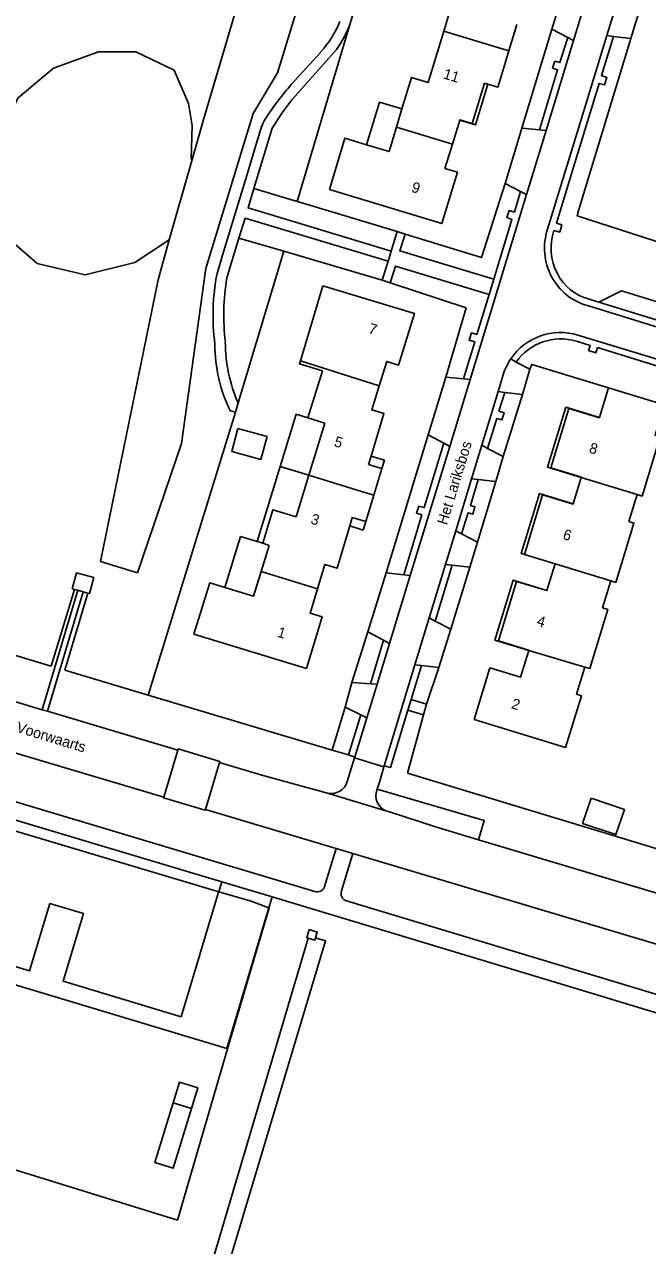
# Model space of a CAD drawing. Extents: x 194485 to 197793, y 468269 to 470822.
# Drawn here: x 197453.2 to 197524, y 468733.3 to 468872 of the extents above; entities that cross this region are included whole.
import ezdxf

# ---------------------------------------------------------------- set-up
doc = ezdxf.new("R2010")
doc.units = 0
for name, color, linetype in [('BGT begrenzing pand op maaiveld onder overbouw', 7, 'Continuous'), ('BGT grensvlak begroeid terreindeel', 7, 'Continuous'), ('BGT grensvlak begroeid terreindeel LR', 7, 'Continuous'), ('BGT grensvlak gebouwinstallatie plus 1', 7, 'Continuous'), ('BGT grensvlak onbegroeid terreindeel', 7, 'Continuous'), ('BGT grensvlak overig bouwwerk', 7, 'Continuous'), ('BGT grensvlak overig bouwwerk uitbreiding populatie', 7, 'Continuous'), ('BGT grensvlak pand deel overbouw', 7, 'Continuous'), ('BGT grensvlak pand op maaiveld', 7, 'Continuous'), ('BGT grensvlak pand op maaiveld LR', 7, 'Continuous'), ('BGT grensvlak wegdeel', 7, 'Continuous'), ('BGT lijnelement scheiding hek', 7, 'Continuous'), ('BGT tekst huisnummerreeks', 7, 'Continuous'), ('BGT tekst openbare ruimte label weg', 7, 'Continuous')]:
    doc.layers.add(name, color=color, linetype=linetype)

msp = doc.modelspace()

# ---------------------------------------------------------------- linework, layer by layer
at = {"layer": 'BGT begrenzing pand op maaiveld onder overbouw'}
msp.add_line((197505.47, 468865.33), (197505.85, 468865.22), dxfattribs=at)
for points in [[(197502.67, 468861.14), (197502.68, 468861.17), (197504.07, 468860.74), (197505.47, 468865.33)], [(197518.56, 468827.35), (197518.56, 468827.33), (197515.07, 468828.37), (197513.02, 468821.62), (197516.5, 468820.57), (197516.49, 468820.53)], [(197515.58, 468817.54), (197515.57, 468817.51), (197512.09, 468818.57), (197510.04, 468811.79), (197513.52, 468810.74), (197513.51, 468810.72)], [(197512.59, 468807.71), (197512.59, 468807.69), (197509.12, 468808.74), (197507.06, 468801.98), (197510.52, 468800.92), (197510.52, 468800.9)]]:
    msp.add_lwpolyline(points, dxfattribs=at)
at = {"layer": 'BGT grensvlak begroeid terreindeel'}
for p, q in [((197495.23, 468909.57), (197481.95, 468866.53)), ((197482.35, 468890.81), (197473.56, 468861.32)), ((197481.95, 468866.53), (197479.2, 468861.9)), ((197479.2, 468861.9), (197473.79, 468844.29)), ((197473.56, 468861.32), (197472.25, 468856.68)), ((197484.18, 468851.9), (197479.27, 468853.37)), ((197469.65, 468847.54), (197468.37, 468843.01)), ((197482.66, 468846.25), (197477.57, 468847.74)), ((197473.79, 468844.29), (197471.03, 468824.41)), ((197468.37, 468843.01), (197461.82, 468811)), ((197471.03, 468824.41), (197466.04, 468809.69)), ((197461.82, 468811), (197466.04, 468809.69)), ((197456.22, 468799.11), (197422.58, 468809.17)), ((197458.88, 468807.83), (197456.22, 468799.11)), ((197460.39, 468807.41), (197457.77, 468798.65)), ((197467.23, 468795.82), (197457.77, 468798.65)), ((197480.99, 468771.66), (197476.27, 468755.63)), ((197480.97, 468771.66), (197480.99, 468771.66)), ((197393.18, 468760.06), (197470.6, 468736.17)), ((197476.27, 468755.63), (197470.6, 468736.17))]:
    msp.add_line(p, q, dxfattribs=at)
for points in [[(197472.25, 468856.68), (197472.15, 468856.71), (197472.26, 468860.51), (197471.83, 468863.02), (197470.2, 468866.82), (197465.85, 468868.89), (197461.6, 468868.89), (197456.49, 468867.04), (197452.47, 468863.67), (197449.64, 468858.34), (197448.77, 468852.9), (197450.51, 468848.44), (197454.64, 468844.85), (197460.08, 468843.55), (197465.74, 468844.96), (197469.65, 468847.54)], [(197486.28, 468768.23), (197487.42, 468767.91), (197475.55, 468728.34), (197473.76, 468728.84), (197485.44, 468768.2)]]:
    msp.add_lwpolyline(points, dxfattribs=at)
at = {"layer": 'BGT grensvlak begroeid terreindeel LR'}
for p, q in [((197472.25, 468856.68), (197469.65, 468847.54)), ((197488.16, 468789.56), (197490.04, 468789.02))]:
    msp.add_line(p, q, dxfattribs=at)
at = {"layer": 'BGT grensvlak gebouwinstallatie plus 1'}
for p, q in [((197482.26, 468821.8), (197484.08, 468827.72)), ((197484.08, 468827.72), (197485.4, 468827.31)), ((197494.12, 468822.51), (197492.6, 468822.97)), ((197479.64, 468813.25), (197482.26, 468821.8)), ((197485.51, 468820.8), (197482.26, 468821.8)), ((197493.83, 468821.55), (197494.12, 468822.51)), ((197490.18, 468815.03), (197491.71, 468814.56)), ((197492, 468815.52), (197491.71, 468814.56)), ((197475.98, 468808.04), (197477.75, 468813.83)), ((197477.75, 468813.83), (197479.64, 468813.25)), ((197479.64, 468813.25), (197480.27, 468813.06))]:
    msp.add_line(p, q, dxfattribs=at)
for points in [[(197496.1, 468862.41), (197493.53, 468863.18), (197492.08, 468858.35)], [(197470.09, 468749.48), (197468.02, 468742.7), (197470.1, 468742.06), (197472.17, 468748.85)]]:
    msp.add_lwpolyline(points, dxfattribs=at)
at = {"layer": 'BGT grensvlak onbegroeid terreindeel'}
for p, q in [((197490.19, 468872.01), (197484.18, 468851.9)), ((197513.14, 468871.46), (197509.72, 468860.22)), ((197482.66, 468846.25), (197477.48, 468829.01)), ((197493.87, 468842.97), (197482.66, 468846.25)), ((197509.79, 468829.98), (197507.62, 468822.91)), ((197477.16, 468827.96), (197467.23, 468795.82)), ((197499.08, 468825.39), (197494.29, 468809.7)), ((197506.76, 468820.08), (197504.68, 468813.19)), ((197503.81, 468810.35), (197501.65, 468803.29)), ((197492.23, 468803), (197490.42, 468797.24)), ((197500.28, 468798.95), (197498.91, 468794.79)), ((197488.16, 468789.56), (197467.23, 468795.82)), ((197488.16, 468789.56), (197489.64, 468794.44))]:
    msp.add_line(p, q, dxfattribs=at)
for points in [[(197522.14, 468870.43), (197516.22, 468850.98), (197516.01, 468850.27), (197537.48, 468843.32), (197540.93, 468842.59)], [(197496.48, 468848.2), (197505.15, 468845.52), (197507.82, 468853.92)], [(197495.56, 468848.49), (197484.59, 468851.78), (197484.18, 468851.9)], [(197501.09, 468831.95), (197503.4, 468839.8), (197494.75, 468842.67)], [(197510.65, 468832.84), (197510.88, 468833.39), (197519.58, 468830.71)], [(197498.55, 468793.59), (197496.74, 468786.96), (197520.12, 468779.86), (197560.55, 468767.58)], [(197485.44, 468768.2), (197485.27, 468768.25), (197485.56, 468769.18), (197486.48, 468768.9), (197486.28, 468768.23)], [(197486.28, 468768.23), (197486.2, 468767.97), (197485.44, 468768.2)]]:
    msp.add_lwpolyline(points, dxfattribs=at)
at = {"layer": 'BGT grensvlak overig bouwwerk'}
for p, q in [((197458.88, 468807.83), (197458.61, 468807.9)), ((197459.27, 468807.72), (197458.88, 468807.83)), ((197459.85, 468807.56), (197459.27, 468807.72)), ((197460.39, 468807.41), (197459.85, 468807.56))]:
    msp.add_line(p, q, dxfattribs=at)
msp.add_lwpolyline([(197458.61, 468807.9), (197459.11, 468809.7), (197461.07, 468809.16), (197460.56, 468807.36), (197460.39, 468807.41)], dxfattribs=at)
at = {"layer": 'BGT grensvlak overig bouwwerk uitbreiding populatie'}
msp.add_line((197472.17, 468748.85), (197470.09, 468749.48), dxfattribs=at)
for points in [[(197517.61, 468784.11), (197521.39, 468782.83), (197520.42, 468779.97), (197516.64, 468781.24), (197517.61, 468784.11)], [(197470.09, 468749.48), (197470.81, 468751.85), (197472.89, 468751.21), (197472.17, 468748.85)]]:
    msp.add_lwpolyline(points, dxfattribs=at)
at = {"layer": 'BGT grensvlak pand deel overbouw'}
for points in [[(197505.85, 468865.22), (197504.45, 468860.6), (197502.67, 468861.14)], [(197518.56, 468827.35), (197514.72, 468828.51), (197512.64, 468821.7), (197516.49, 468820.53)], [(197515.58, 468817.54), (197511.74, 468818.71), (197509.66, 468811.89), (197513.51, 468810.72)], [(197512.59, 468807.71), (197508.75, 468808.88), (197506.68, 468802.07), (197510.52, 468800.9)]]:
    msp.add_lwpolyline(points, dxfattribs=at)
at = {"layer": 'BGT grensvlak pand op maaiveld'}
for p, q in [((197508.26, 468869), (197509.17, 468872.02)), ((197507.34, 468865.99), (197508.26, 468869)), ((197495.47, 468860.32), (197496.1, 468862.41)), ((197501.83, 468858.41), (197502.67, 468861.14)), ((197487.12, 468842.33), (197484.55, 468833.79)), ((197518.56, 468827.35), (197519.58, 468830.71)), ((197519.58, 468830.71), (197525.93, 468828.8)), ((197487.33, 468826.72), (197485.4, 468827.31)), ((197485.51, 468820.8), (197487.33, 468826.72)), ((197492.31, 468822.02), (197492.6, 468822.97)), ((197493.83, 468821.55), (197492.31, 468822.02)), ((197492.92, 468818.53), (197493.83, 468821.55)), ((197484.06, 468816.07), (197485.51, 468820.8)), ((197516.49, 468820.53), (197515.58, 468817.54)), ((197492, 468815.52), (197492.92, 468818.53)), ((197490.18, 468815.03), (197490.46, 468815.99)), ((197490.46, 468815.99), (197492, 468815.52)), ((197480.27, 468813.06), (197481.02, 468812.83)), ((197480.11, 468809.87), (197481.02, 468812.83)), ((197513.51, 468810.72), (197512.59, 468807.71))]:
    msp.add_line(p, q, dxfattribs=at)
for points in [[(197500.87, 468871.24), (197502.62, 468877.04), (197500.73, 468877.63), (197501.56, 468880.4), (197503.46, 468879.81), (197503.51, 468879.97)], [(197496.1, 468862.41), (197497.17, 468866), (197499.1, 468865.41), (197500.87, 468871.24)], [(197505.85, 468865.22), (197507, 468864.87), (197507.34, 468865.99)], [(197492.08, 468858.35), (197494.65, 468857.57), (197495.47, 468860.32)], [(197487.85, 468853.26), (197489.6, 468859.1), (197492.08, 468858.35)], [(197501.83, 468858.41), (197500.99, 468855.66), (197502.4, 468855.22), (197500.62, 468849.39), (197487.85, 468853.26)], [(197493.52, 468830.97), (197494.37, 468833.72), (197495.71, 468833.31), (197497.51, 468839.17), (197487.12, 468842.33)], [(197485.4, 468827.31), (197487.06, 468832.67), (197484.45, 468833.45), (197484.55, 468833.79)], [(197492.6, 468822.97), (197494.05, 468827.79), (197492.67, 468828.22), (197493.52, 468830.97)], [(197525.93, 468828.8), (197524.89, 468825.35), (197525.44, 468825.18), (197523.41, 468818.42), (197522.84, 468818.6)], [(197477.45, 468826.1), (197480.76, 468825.21), (197480.06, 468822.6), (197476.75, 468823.49), (197477.45, 468826.1)], [(197522.84, 468818.6), (197521.9, 468815.54), (197522.47, 468815.36), (197520.43, 468808.62), (197519.85, 468808.8)], [(197484.06, 468816.07), (197481.44, 468816.88), (197480.27, 468813.06)], [(197486.49, 468807.89), (197487.33, 468810.65), (197488.72, 468810.22), (197490.18, 468815.03)], [(197475.98, 468808.04), (197479.24, 468807.07), (197480.11, 468809.87)], [(197519.85, 468808.8), (197518.92, 468805.73), (197519.49, 468805.55), (197517.47, 468798.82), (197516.88, 468799)], [(197485.25, 468798.84), (197472.44, 468802.74), (197474.24, 468808.56), (197475.98, 468808.04)], [(197485.25, 468798.84), (197487.03, 468804.7), (197485.65, 468805.14), (197486.49, 468807.89)], [(197504.31, 468793.03), (197506.11, 468798.9), (197509.59, 468797.85), (197510.52, 468800.9)], [(197504.31, 468793.03), (197514.71, 468789.87), (197516.5, 468795.75), (197515.95, 468795.91), (197516.88, 468799)]]:
    msp.add_lwpolyline(points, dxfattribs=at)
at = {"layer": 'BGT grensvlak pand op maaiveld LR'}
for p, q in [((197506.73, 468869.47), (197500.87, 468871.24)), ((197506.73, 468869.47), (197508.26, 468869)), ((197501.83, 468858.41), (197495.47, 468860.32)), ((197493.52, 468830.97), (197484.55, 468833.79)), ((197491.39, 468819), (197485.51, 468820.8)), ((197522.84, 468818.6), (197516.49, 468820.53)), ((197492.92, 468818.53), (197491.39, 468819)), ((197519.85, 468808.8), (197513.51, 468810.72)), ((197486.49, 468807.89), (197480.11, 468809.87)), ((197516.88, 468799), (197510.52, 468800.9))]:
    msp.add_line(p, q, dxfattribs=at)
at = {"layer": 'BGT grensvlak wegdeel'}
for p, q in [((197513.14, 468871.46), (197514.62, 468876.22)), ((197517.36, 468875.9), (197515.6, 468870.17)), ((197519.4, 468870.75), (197521.15, 468876.48)), ((197523.01, 468873.27), (197522.14, 468870.43)), ((197514.95, 468870.51), (197513.14, 468871.46)), ((197515.6, 468870.17), (197512.48, 468859.95)), ((197514.95, 468870.51), (197515.6, 468870.17)), ((197520.14, 468870.63), (197519.4, 468870.75)), ((197522.14, 468870.43), (197520.14, 468870.63)), ((197483.56, 468865.21), (197486.83, 468868.84)), ((197488.67, 468869.18), (197483.96, 468863.86)), ((197478.47, 468854.83), (197480.15, 468860.4)), ((197481.35, 468860.21), (197479.27, 468853.37)), ((197509.72, 468860.22), (197509.26, 468858.7)), ((197509.72, 468860.22), (197511.74, 468860.03)), ((197511.74, 468860.03), (197512.48, 468859.95)), ((197507.82, 468853.92), (197509.26, 468858.7)), ((197512.48, 468859.95), (197510.27, 468852.67)), ((197475.83, 468846.16), (197478.47, 468854.83)), ((197509.59, 468853.02), (197507.82, 468853.92)), ((197509.59, 468853.02), (197510.27, 468852.67)), ((197477.57, 468847.74), (197476.21, 468843.23)), ((197494.87, 468846.25), (197495.56, 468848.49)), ((197495.56, 468848.49), (197496.48, 468848.2)), ((197475.09, 468843.71), (197475.83, 468846.16)), ((197494.87, 468846.25), (197494.52, 468845.11)), ((197493.87, 468842.97), (197494.52, 468845.11)), ((197494.75, 468842.67), (197493.87, 468842.97)), ((197506.54, 468843.06), (197506.02, 468841.33)), ((197517.39, 468840.79), (197518.49, 468840.47)), ((197509.07, 468833.65), (197508.47, 468834.02)), ((197510.65, 468832.84), (197509.07, 468833.65)), ((197509.79, 468829.98), (197510.65, 468832.84)), ((197499.08, 468825.39), (197501.09, 468831.95)), ((197501.09, 468831.95), (197503.11, 468831.76)), ((197503.86, 468831.68), (197501.53, 468824.07)), ((197503.11, 468831.76), (197503.86, 468831.68)), ((197507.61, 468832.21), (197507.03, 468830.3)), ((197507.03, 468830.3), (197505.17, 468824.2)), ((197507.78, 468830.21), (197507.03, 468830.3)), ((197507.78, 468830.21), (197509.79, 468829.98)), ((197477.16, 468827.96), (197476.61, 468828.1)), ((197477.48, 468829.01), (197477.16, 468827.96)), ((197499.08, 468825.39), (197500.85, 468824.44)), ((197501.53, 468824.07), (197497.05, 468809.4)), ((197500.85, 468824.44), (197501.53, 468824.07)), ((197505.17, 468824.2), (197503.99, 468820.37)), ((197505.84, 468823.83), (197505.17, 468824.2)), ((197507.62, 468822.91), (197505.84, 468823.83)), ((197506.76, 468820.08), (197507.62, 468822.91)), ((197503.99, 468820.37), (197502.21, 468814.48)), ((197504.76, 468820.3), (197503.99, 468820.37)), ((197504.76, 468820.3), (197506.76, 468820.08)), ((197502.21, 468814.48), (197501.04, 468810.67)), ((197502.21, 468814.48), (197502.87, 468814.15)), ((197504.68, 468813.19), (197502.87, 468814.15)), ((197503.81, 468810.35), (197504.68, 468813.19)), ((197501.04, 468810.67), (197499.2, 468804.58)), ((197499.86, 468804.22), (197501.8, 468810.57)), ((197501.8, 468810.57), (197501.04, 468810.67)), ((197501.8, 468810.57), (197503.81, 468810.35)), ((197492.23, 468803), (197494.29, 468809.7)), ((197494.29, 468809.7), (197496.3, 468809.48)), ((197497.05, 468809.4), (197494.68, 468801.69)), ((197496.3, 468809.48), (197497.05, 468809.4)), ((197459.27, 468807.72), (197455.21, 468794.15)), ((197459.85, 468807.56), (197455.79, 468793.98)), ((197499.2, 468804.58), (197497.57, 468799.25)), ((197499.86, 468804.22), (197499.2, 468804.58)), ((197501.65, 468803.29), (197499.86, 468804.22)), ((197500.28, 468798.95), (197501.65, 468803.29)), ((197494, 468802.05), (197492.23, 468803)), ((197492.51, 468797.09), (197494, 468802.05)), ((197494.68, 468801.69), (197494, 468802.05)), ((197486.18, 468773.51), (197395.1, 468800.77)), ((197430.18, 468801.62), (197455.21, 468794.15)), ((197494.68, 468801.69), (197493.27, 468797.04)), ((197497.57, 468799.25), (197494.08, 468787.79)), ((197497.15, 468795.31), (197498.31, 468799.17)), ((197497.57, 468799.25), (197498.31, 468799.17)), ((197498.31, 468799.17), (197500.28, 468798.95)), ((197475.61, 468774.61), (197394.86, 468798.77)), ((197469.01, 468784.23), (197424.28, 468797.52)), ((197489.64, 468794.44), (197490.42, 468797.24)), ((197490.42, 468797.24), (197492.51, 468797.09)), ((197493.27, 468797.04), (197492.11, 468793.24)), ((197492.51, 468797.09), (197493.27, 468797.04)), ((197497.15, 468795.31), (197496.78, 468794.1)), ((197498.91, 468794.79), (197497.15, 468795.31)), ((197455.21, 468794.15), (197455.79, 468793.98)), ((197455.79, 468793.98), (197470.62, 468789.55)), ((197489.64, 468794.44), (197491.43, 468793.58)), ((197490.04, 468789.02), (197491.43, 468793.58)), ((197491.43, 468793.58), (197492.11, 468793.24)), ((197496.78, 468794.1), (197498.55, 468793.59)), ((197498.55, 468793.59), (197498.91, 468794.79)), ((197492.11, 468793.24), (197490.74, 468788.78)), ((197469.01, 468784.23), (197470.62, 468789.55)), ((197475.36, 468788.14), (197473.75, 468782.82)), ((197489.89, 468786.01), (197490.71, 468788.69)), ((197490.74, 468788.78), (197490.04, 468789.02)), ((197490.71, 468788.69), (197490.74, 468788.78)), ((197490.71, 468788.69), (197494.06, 468787.66)), ((197494.06, 468787.66), (197494.08, 468787.79)), ((197493.28, 468785.13), (197493.25, 468785.03)), ((197487.63, 468784.67), (197494.26, 468782.68)), ((197488.61, 468778.39), (197473.75, 468782.82)), ((197488.61, 468778.39), (197487.31, 468774.07)), ((197490.53, 468777.82), (197488.61, 468778.39)), ((197489.23, 468773.58), (197490.53, 468777.82)), ((197546.72, 468761.05), (197490.53, 468777.82)), ((197475.27, 468773.48), (197475.61, 468774.61)), ((197475.61, 468774.61), (197481.33, 468772.89)), ((197480.97, 468771.66), (197481.33, 468772.89))]:
    msp.add_line(p, q, dxfattribs=at)
for points in [[(197497.06, 468894.71), (197493.27, 468882.2), (197490.19, 468872.01)], [(197511.74, 468860.03), (197513.8, 468866.84), (197513.23, 468867.05), (197513.49, 468867.83), (197514.07, 468867.67), (197514.95, 468870.51)], [(197512.66, 468848.75), (197516.37, 468860.83), (197519.4, 468870.75)], [(197520.14, 468870.63), (197518.78, 468866.2), (197519.38, 468865.99), (197519.13, 468865.13), (197518.51, 468865.31), (197516.01, 468857.15), (197513.66, 468849.44), (197514.27, 468849.24), (197514.04, 468848.42), (197513.39, 468848.6)], [(197479.27, 468853.37), (197478.6, 468851.16), (197494.87, 468846.25)], [(197510.27, 468852.67), (197506.96, 468841.87), (197503.86, 468831.68)], [(197506.54, 468843.06), (197508.61, 468849.85), (197508.04, 468850.06), (197508.3, 468850.86), (197508.89, 468850.69), (197509.59, 468853.02)], [(197494.52, 468845.11), (197478.26, 468850.01), (197477.57, 468847.74)], [(197496.48, 468848.2), (197495.86, 468846.28), (197506.54, 468843.06)], [(197506.02, 468841.33), (197495.35, 468844.55), (197494.75, 468842.67)], [(197503.11, 468831.76), (197504.37, 468835.96), (197503.74, 468836.14), (197503.99, 468836.97), (197504.62, 468836.79), (197506.02, 468841.33)], [(197537.21, 468836.76), (197528.96, 468839.32), (197521.08, 468841.73), (197518.49, 468840.47)], [(197539.11, 468833.33), (197528.44, 468836.59), (197517.21, 468840.07)], [(197539.11, 468834.13), (197528.96, 468837.22), (197518.49, 468840.47)], [(197531.41, 468832.03), (197526.5, 468833.56), (197516.11, 468836.72)], [(197515.93, 468836.03), (197517.5, 468835.54), (197517.32, 468834.95), (197518.15, 468834.7), (197518.33, 468835.29), (197528.13, 468832.28)], [(197505.84, 468823.83), (197506.87, 468827.24), (197507.44, 468827.07), (197507.71, 468827.9), (197507.12, 468828.08), (197507.78, 468830.21)], [(197496.3, 468809.48), (197498.36, 468816.29), (197497.76, 468816.47), (197498.02, 468817.29), (197498.61, 468817.12), (197500.85, 468824.44)], [(197502.87, 468814.15), (197503.32, 468815.57), (197503.63, 468816.53), (197504.17, 468816.39), (197504.4, 468817.19), (197503.89, 468817.36), (197504.76, 468820.3)], [(197494.08, 468787.79), (197494.8, 468787.6), (197496.78, 468794.1)], [(197470.62, 468789.55), (197470.67, 468789.71), (197475.4, 468788.29), (197475.36, 468788.14)], [(197475.36, 468788.14), (197480.18, 468786.7), (197487.63, 468784.67)], [(197494.06, 468787.66), (197493.57, 468786.04), (197493.28, 468785.13)], [(197493.28, 468785.13), (197505.46, 468781.55), (197504.81, 468779.39)], [(197473.75, 468782.82), (197473.73, 468782.73), (197468.99, 468784.15), (197469.01, 468784.23)], [(197421.56, 468782.55), (197419.24, 468774.86), (197453.75, 468764.47), (197456.07, 468772.12), (197459.89, 468770.99), (197457.57, 468763.33), (197470.99, 468759.27), (197475.25, 468773.41), (197475.27, 468773.48), (197475.27, 468773.48)], [(197504.81, 468779.39), (197499.81, 468780.88), (197494.69, 468782.55), (197494.26, 468782.68)], [(197395.6, 468779.92), (197476.18, 468755.66), (197480.97, 468771.66)], [(197504.81, 468779.39), (197525.21, 468773.29), (197548.32, 468766.38)], [(197481.33, 468772.89), (197514.11, 468763.03), (197569.55, 468746.25), (197622.79, 468729.73), (197643.24, 468723.39)], [(197560.4, 468751.15), (197529, 468760.62), (197489.79, 468772.43)]]:
    msp.add_lwpolyline(points, dxfattribs=at)
for centre, radius, start, end in [((197478.39, 468876.63), 11.48, 317.2932, 338.1616), ((197477.85, 468876.83), 13.25, 324.7393, 338.6496), ((197507.44, 468844), 31.94, 138.3816, 147.287), ((197505.2, 468845.9), 27.82, 139.7933, 149.0303), ((197483.14, 468859.5), 3.12, 145.602, 163.2499), ((197519.21, 468846.59), 6.9, 161.7999, 208.0085), ((197519.17, 468846.6), 6.12, 160.8716, 208.0766), ((197499.29, 468838.91), 24.67, 168.7894, 187.5296), ((197518.8, 468846.23), 5.62, 206.5139, 255.3964), ((197500.75, 468838.96), 24.91, 170.1313, 187.0362), ((197518.95, 468846.42), 6.59, 207.7901, 254.7198), ((197514.13, 468830.17), 6.84, 73.199, 145.7775), ((197491.52, 468835.59), 16.69, 179.7087, 206.6973), ((197493.18, 468835.91), 17.16, 180.0056, 203.7416), ((197514.17, 468830.01), 6.27, 73.7229, 144.4405), ((197514.26, 468830.17), 6.96, 146.3612, 162.8919), ((197488.06, 468786.53), 1.9, 256.9703, 344.1557), ((197495.01, 468784.39), 1.87, 160.2229, 246.345), ((197486.49, 468774.31), 0.854, 249.0422, 343.925), ((197490.06, 468773.27), 0.884, 159.2687, 252.2228)]:
    msp.add_arc(centre, radius, start, end, dxfattribs=at)
at = {"layer": 'BGT lijnelement scheiding hek'}
for p, q in [((197397.59, 468796.66), (197475.27, 468773.48)), ((197475.27, 468773.48), (197478.94, 468772.4)), ((197480.99, 468771.66), (197476.27, 468755.63)), ((197478.94, 468772.4), (197480.97, 468771.66)), ((197480.97, 468771.66), (197480.99, 468771.66)), ((197393.18, 468760.06), (197470.6, 468736.17)), ((197476.27, 468755.63), (197470.6, 468736.17))]:
    msp.add_line(p, q, dxfattribs=at)

# ---------------------------------------------------------------- texts
at = {"layer": 'BGT tekst huisnummerreeks'}
for s, rotation, p in [('11', 343.1, (197500.71, 468865.9)), ('9', 343, (197497.09, 468853.02)), ('7', 343, (197492.2, 468836.96)), ('5', 343.1, (197488.3, 468824.11)), ('8', 343.1, (197517.29, 468823.39)), ('3', 343.1, (197485.64, 468815.32)), ('6', 343.1, (197514.31, 468813.57)), ('4', 343.1, (197511.34, 468803.75)), ('1', 343, (197481.84, 468802.46)), ('2', 343, (197508.46, 468794.34))]:
    msp.add_text(s, height=1.2, rotation=rotation, dxfattribs=at).set_placement(p)
at = {"layer": 'BGT tekst openbare ruimte label weg'}
for s, rotation, p in [('Het Lariksbos', 73.1, (197501.21, 468815.07)), ('De Groene Voorwaarts', 343, (197444.24, 468794.08))]:
    msp.add_text(s, height=1.2, rotation=rotation, dxfattribs=at).set_placement(p)

doc.saveas('drawing.dxf')
